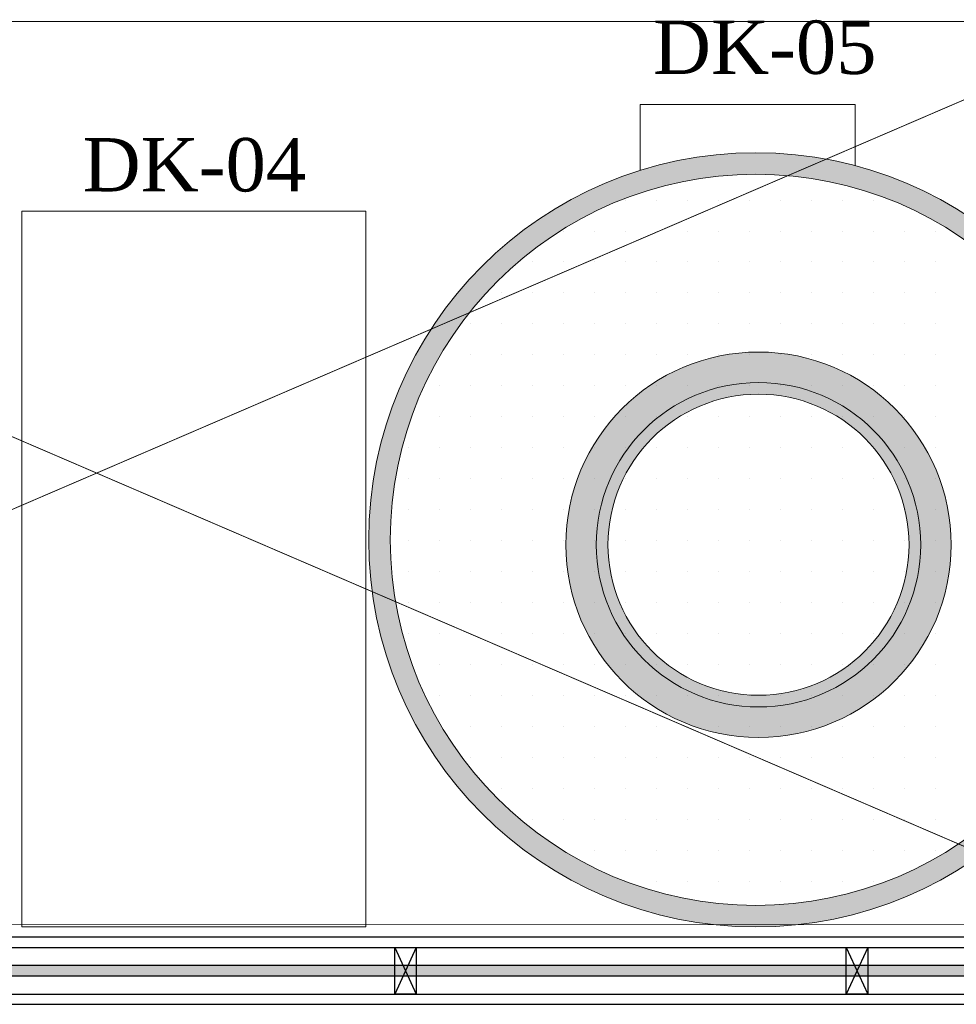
# Model space of a CAD drawing. Extents: x 3940905 to 4145695, y 925352 to 1109797.
# Tile 905 of 1056: x 4062991 to 4064080, y 1094469 to 1095614. Entities that reach past the tile are written whole.
import ezdxf

# ---------------------------------------------------------------- set-up
doc = ezdxf.new("R2010")
doc.units = 0
doc.header["$LTSCALE"] = 750
doc.header["$MEASUREMENT"] = 0
doc.linetypes.add('DASHED', pattern=[0.75, 0.5, -0.25])
doc.layers.add('CKD Equipments', color=252, linetype='CONTINUOUS', lineweight=0)
for name, color, linetype in [('CKD-Hood', 1, 'CONTINUOUS'), ('GLASS', 5, 'CONTINUOUS'), ('PARTITION', 16, 'CONTINUOUS'), ('PDF_A - TEXT', 7, 'CONTINUOUS')]:
    doc.layers.add(name, color=color, linetype=linetype)
doc.styles.add('CKD_Dimension Text', font='BOOKOS.TTF')

msp = doc.modelspace()

# ---------------------------------------------------------------- hatches: boundary and pattern name
at = {"layer": 'CKD Equipments', "ltscale": 0.25}
h = msp.add_hatch(color=42, dxfattribs=at)
h.dxf.hatch_style = 1
edge = h.paths.add_edge_path()
edge.add_arc((4063846.7, 1095009.4), 450, 0, 360)
edge = h.paths.add_edge_path(flags=16)
edge.add_arc((4063846.7, 1095009.4), 425, 0, 360)
at = {"layer": 'CKD Equipments', "true_color": 0xff0000}
h = msp.add_hatch(color=1, dxfattribs=at)
edge = h.paths.add_edge_path()
edge.add_arc((4063849.8, 1095003.7), 188.6, -270, 90, ccw=False)
edge = h.paths.add_edge_path()
edge.add_arc((4063849.8, 1095003.7), 175, -270, 90, ccw=False)
edge = h.paths.add_edge_path()
edge.add_arc((4063849.8, 1095003.7), 224, -270, 90, ccw=False)
edge = h.paths.add_edge_path()
edge.add_arc((4063849.8, 1095003.7), 175, -270, 90, ccw=False)
at = {"layer": 'CKD Equipments', "true_color": 0x636466}
h = msp.add_hatch(color=251, dxfattribs=at)
edge = h.paths.add_edge_path(flags=16)
edge.add_arc((4063849.8, 1095003.7), 175, -270, 90, ccw=False)
edge = h.paths.add_edge_path()
edge.add_arc((4063849.8, 1095003.7), 188.6, -270, 90, ccw=False)
at = {"layer": 'GLASS'}
h = msp.add_hatch(color=5, dxfattribs=at)
h.dxf.hatch_style = 1
h.paths.add_polyline_path([(4064188.8, 1094502.4), (4064188.8, 1094514.4), (4062046.2, 1094514.4), (4062046.2, 1094502.4)])
h.paths.add_polyline_path([(4064308.8, 1094514.4), (4064308.8, 1094502.4), (4064354.8, 1094502.4), (4064354.8, 1094944.1), (4065165.8, 1094944.1), (4065165.8, 1094502.4), (4066996.8, 1094502.4), (4066997.1, 1094982.6), (4067787.8, 1094982.6), (4067787.8, 1094994.6), (4066985.1, 1094994.6), (4066984.8, 1094514.4), (4065177.8, 1094514.4), (4065177.8, 1094956.1), (4064342.8, 1094956.1), (4064342.8, 1094514.4)])

# ---------------------------------------------------------------- linework, layer by layer
at = {"layer": 'CKD Equipments'}
for p, q in [((4063712.4, 1095438.9), (4063712.4, 1095515.6)), ((4063712.4, 1095515.6), (4063962.1, 1095515.6)), ((4063962.1, 1095515.6), (4063962.1, 1095444.4))]:
    msp.add_line(p, q, dxfattribs=at)
at = {"layer": 'CKD Equipments', "color": 7, "linetype": 'Continuous'}
for p, q in [((4063695.1, 1095404.4), (4063695.1, 1095404.4)), ((4063731.1, 1095404.4), (4063731.1, 1095404.4)), ((4063767.1, 1095404.4), (4063767.1, 1095404.4)), ((4063803.1, 1095404.4), (4063803.1, 1095404.4)), ((4063839.1, 1095404.4), (4063839.1, 1095404.4)), ((4063875.1, 1095404.4), (4063875.1, 1095404.4)), ((4063911.1, 1095404.4), (4063911.1, 1095404.4)), ((4063947.1, 1095404.4), (4063947.1, 1095404.4)), ((4063983.1, 1095404.4), (4063983.1, 1095404.4)), ((4063623.1, 1095368.4), (4063623.1, 1095368.4)), ((4063659.1, 1095368.4), (4063659.1, 1095368.4)), ((4063695.1, 1095368.4), (4063695.1, 1095368.4)), ((4063731.1, 1095368.4), (4063731.1, 1095368.4)), ((4063767.1, 1095368.4), (4063767.1, 1095368.4)), ((4063803.1, 1095368.4), (4063803.1, 1095368.4)), ((4063839.1, 1095368.4), (4063839.1, 1095368.4)), ((4063875.1, 1095368.4), (4063875.1, 1095368.4)), ((4063911.1, 1095368.4), (4063911.1, 1095368.4)), ((4063947.1, 1095368.4), (4063947.1, 1095368.4)), ((4063983.1, 1095368.4), (4063983.1, 1095368.4)), ((4064019.1, 1095368.4), (4064019.1, 1095368.4)), ((4064055.1, 1095368.4), (4064055.1, 1095368.4)), ((4063587.1, 1095332.4), (4063587.1, 1095332.4)), ((4063623.1, 1095332.4), (4063623.1, 1095332.4)), ((4063659.1, 1095332.4), (4063659.1, 1095332.4)), ((4063695.1, 1095332.4), (4063695.1, 1095332.4)), ((4063731.1, 1095332.4), (4063731.1, 1095332.4)), ((4063767.1, 1095332.4), (4063767.1, 1095332.4)), ((4063803.1, 1095332.4), (4063803.1, 1095332.4)), ((4063839.1, 1095332.4), (4063839.1, 1095332.4)), ((4063875.1, 1095332.4), (4063875.1, 1095332.4)), ((4063911.1, 1095332.4), (4063911.1, 1095332.4)), ((4063947.1, 1095332.4), (4063947.1, 1095332.4)), ((4063983.1, 1095332.4), (4063983.1, 1095332.4)), ((4064019.1, 1095332.4), (4064019.1, 1095332.4)), ((4064055.1, 1095332.4), (4064055.1, 1095332.4)), ((4063551.1, 1095296.4), (4063551.1, 1095296.4)), ((4063587.1, 1095296.4), (4063587.1, 1095296.4)), ((4063623.1, 1095296.4), (4063623.1, 1095296.4)), ((4063659.1, 1095296.4), (4063659.1, 1095296.4)), ((4063695.1, 1095296.4), (4063695.1, 1095296.4)), ((4063731.1, 1095296.4), (4063731.1, 1095296.4)), ((4063767.1, 1095296.4), (4063767.1, 1095296.4)), ((4063803.1, 1095296.4), (4063803.1, 1095296.4)), ((4063839.1, 1095296.4), (4063839.1, 1095296.4)), ((4063875.1, 1095296.4), (4063875.1, 1095296.4)), ((4063911.1, 1095296.4), (4063911.1, 1095296.4)), ((4063947.1, 1095296.4), (4063947.1, 1095296.4)), ((4063983.1, 1095296.4), (4063983.1, 1095296.4)), ((4064019.1, 1095296.4), (4064019.1, 1095296.4)), ((4064055.1, 1095296.4), (4064055.1, 1095296.4)), ((4063515.1, 1095260.4), (4063515.1, 1095260.4)), ((4063551.1, 1095260.4), (4063551.1, 1095260.4)), ((4063587.1, 1095260.4), (4063587.1, 1095260.4)), ((4063623.1, 1095260.4), (4063623.1, 1095260.4)), ((4063659.1, 1095260.4), (4063659.1, 1095260.4)), ((4063695.1, 1095260.4), (4063695.1, 1095260.4)), ((4063731.1, 1095260.4), (4063731.1, 1095260.4)), ((4063767.1, 1095260.4), (4063767.1, 1095260.4)), ((4063803.1, 1095260.4), (4063803.1, 1095260.4)), ((4063839.1, 1095260.4), (4063839.1, 1095260.4)), ((4063875.1, 1095260.4), (4063875.1, 1095260.4)), ((4063911.1, 1095260.4), (4063911.1, 1095260.4)), ((4063947.1, 1095260.4), (4063947.1, 1095260.4)), ((4063983.1, 1095260.4), (4063983.1, 1095260.4)), ((4064019.1, 1095260.4), (4064019.1, 1095260.4)), ((4064055.1, 1095260.4), (4064055.1, 1095260.4)), ((4063515.1, 1095224.4), (4063515.1, 1095224.4)), ((4063551.1, 1095224.4), (4063551.1, 1095224.4)), ((4063587.1, 1095224.4), (4063587.1, 1095224.4)), ((4063623.1, 1095224.4), (4063623.1, 1095224.4)), ((4063659.1, 1095224.4), (4063659.1, 1095224.4)), ((4063695.1, 1095224.4), (4063695.1, 1095224.4)), ((4063731.1, 1095224.4), (4063731.1, 1095224.4)), ((4063767.1, 1095224.4), (4063767.1, 1095224.4)), ((4063803.1, 1095224.4), (4063803.1, 1095224.4)), ((4063839.1, 1095224.4), (4063839.1, 1095224.4)), ((4063875.1, 1095224.4), (4063875.1, 1095224.4)), ((4063911.1, 1095224.4), (4063911.1, 1095224.4)), ((4063947.1, 1095224.4), (4063947.1, 1095224.4)), ((4063983.1, 1095224.4), (4063983.1, 1095224.4)), ((4064019.1, 1095224.4), (4064019.1, 1095224.4)), ((4064055.1, 1095224.4), (4064055.1, 1095224.4)), ((4063479.1, 1095188.4), (4063479.1, 1095188.4)), ((4063515.1, 1095188.4), (4063515.1, 1095188.4)), ((4063551.1, 1095188.4), (4063551.1, 1095188.4)), ((4063587.1, 1095188.4), (4063587.1, 1095188.4)), ((4063623.1, 1095188.4), (4063623.1, 1095188.4)), ((4063659.1, 1095188.4), (4063659.1, 1095188.4)), ((4063695.1, 1095188.4), (4063695.1, 1095188.4)), ((4063731.1, 1095188.4), (4063731.1, 1095188.4)), ((4063767.1, 1095188.4), (4063767.1, 1095188.4)), ((4063803.1, 1095188.4), (4063803.1, 1095188.4)), ((4063839.1, 1095188.4), (4063839.1, 1095188.4)), ((4063875.1, 1095188.4), (4063875.1, 1095188.4)), ((4063911.1, 1095188.4), (4063911.1, 1095188.4)), ((4063947.1, 1095188.4), (4063947.1, 1095188.4)), ((4063983.1, 1095188.4), (4063983.1, 1095188.4)), ((4064019.1, 1095188.4), (4064019.1, 1095188.4)), ((4064055.1, 1095188.4), (4064055.1, 1095188.4)), ((4063479.1, 1095152.4), (4063479.1, 1095152.4)), ((4063515.1, 1095152.4), (4063515.1, 1095152.4)), ((4063551.1, 1095152.4), (4063551.1, 1095152.4)), ((4063587.1, 1095152.4), (4063587.1, 1095152.4)), ((4063623.1, 1095152.4), (4063623.1, 1095152.4)), ((4063659.1, 1095152.4), (4063659.1, 1095152.4)), ((4063695.1, 1095152.4), (4063695.1, 1095152.4)), ((4063731.1, 1095152.4), (4063731.1, 1095152.4)), ((4063767.1, 1095152.4), (4063767.1, 1095152.4)), ((4063803.1, 1095152.4), (4063803.1, 1095152.4)), ((4063839.1, 1095152.4), (4063839.1, 1095152.4)), ((4063875.1, 1095152.4), (4063875.1, 1095152.4)), ((4063911.1, 1095152.4), (4063911.1, 1095152.4)), ((4063947.1, 1095152.4), (4063947.1, 1095152.4)), ((4063983.1, 1095152.4), (4063983.1, 1095152.4)), ((4064019.1, 1095152.4), (4064019.1, 1095152.4)), ((4064055.1, 1095152.4), (4064055.1, 1095152.4)), ((4063443.1, 1095116.4), (4063443.1, 1095116.4)), ((4063479.1, 1095116.4), (4063479.1, 1095116.4)), ((4063515.1, 1095116.4), (4063515.1, 1095116.4)), ((4063551.1, 1095116.4), (4063551.1, 1095116.4)), ((4063587.1, 1095116.4), (4063587.1, 1095116.4)), ((4063623.1, 1095116.4), (4063623.1, 1095116.4)), ((4063659.1, 1095116.4), (4063659.1, 1095116.4)), ((4063695.1, 1095116.4), (4063695.1, 1095116.4)), ((4063731.1, 1095116.4), (4063731.1, 1095116.4)), ((4063767.1, 1095116.4), (4063767.1, 1095116.4)), ((4063803.1, 1095116.4), (4063803.1, 1095116.4)), ((4063839.1, 1095116.4), (4063839.1, 1095116.4)), ((4063875.1, 1095116.4), (4063875.1, 1095116.4)), ((4063911.1, 1095116.4), (4063911.1, 1095116.4)), ((4063947.1, 1095116.4), (4063947.1, 1095116.4)), ((4063983.1, 1095116.4), (4063983.1, 1095116.4)), ((4064019.1, 1095116.4), (4064019.1, 1095116.4)), ((4064055.1, 1095116.4), (4064055.1, 1095116.4)), ((4063443.1, 1095080.4), (4063443.1, 1095080.4)), ((4063479.1, 1095080.4), (4063479.1, 1095080.4)), ((4063515.1, 1095080.4), (4063515.1, 1095080.4)), ((4063551.1, 1095080.4), (4063551.1, 1095080.4)), ((4063587.1, 1095080.4), (4063587.1, 1095080.4)), ((4063623.1, 1095080.4), (4063623.1, 1095080.4)), ((4063659.1, 1095080.4), (4063659.1, 1095080.4)), ((4063695.1, 1095080.4), (4063695.1, 1095080.4)), ((4063731.1, 1095080.4), (4063731.1, 1095080.4)), ((4063767.1, 1095080.4), (4063767.1, 1095080.4)), ((4063803.1, 1095080.4), (4063803.1, 1095080.4)), ((4063839.1, 1095080.4), (4063839.1, 1095080.4)), ((4063875.1, 1095080.4), (4063875.1, 1095080.4)), ((4063911.1, 1095080.4), (4063911.1, 1095080.4)), ((4063947.1, 1095080.4), (4063947.1, 1095080.4)), ((4063983.1, 1095080.4), (4063983.1, 1095080.4)), ((4064019.1, 1095080.4), (4064019.1, 1095080.4)), ((4064055.1, 1095080.4), (4064055.1, 1095080.4)), ((4063443.1, 1095044.4), (4063443.1, 1095044.4)), ((4063479.1, 1095044.4), (4063479.1, 1095044.4)), ((4063515.1, 1095044.4), (4063515.1, 1095044.4)), ((4063551.1, 1095044.4), (4063551.1, 1095044.4)), ((4063587.1, 1095044.4), (4063587.1, 1095044.4)), ((4063623.1, 1095044.4), (4063623.1, 1095044.4)), ((4063659.1, 1095044.4), (4063659.1, 1095044.4)), ((4063695.1, 1095044.4), (4063695.1, 1095044.4)), ((4063731.1, 1095044.4), (4063731.1, 1095044.4)), ((4063767.1, 1095044.4), (4063767.1, 1095044.4)), ((4063803.1, 1095044.4), (4063803.1, 1095044.4)), ((4063839.1, 1095044.4), (4063839.1, 1095044.4)), ((4063875.1, 1095044.4), (4063875.1, 1095044.4)), ((4063911.1, 1095044.4), (4063911.1, 1095044.4)), ((4063947.1, 1095044.4), (4063947.1, 1095044.4)), ((4063983.1, 1095044.4), (4063983.1, 1095044.4)), ((4064019.1, 1095044.4), (4064019.1, 1095044.4)), ((4064055.1, 1095044.4), (4064055.1, 1095044.4)), ((4063443.1, 1095008.4), (4063443.1, 1095008.4)), ((4063479.1, 1095008.4), (4063479.1, 1095008.4)), ((4063515.1, 1095008.4), (4063515.1, 1095008.4)), ((4063551.1, 1095008.4), (4063551.1, 1095008.4)), ((4063587.1, 1095008.4), (4063587.1, 1095008.4)), ((4063623.1, 1095008.4), (4063623.1, 1095008.4)), ((4063659.1, 1095008.4), (4063659.1, 1095008.4)), ((4063695.1, 1095008.4), (4063695.1, 1095008.4)), ((4063731.1, 1095008.4), (4063731.1, 1095008.4)), ((4063767.1, 1095008.4), (4063767.1, 1095008.4)), ((4063803.1, 1095008.4), (4063803.1, 1095008.4)), ((4063839.1, 1095008.4), (4063839.1, 1095008.4)), ((4063875.1, 1095008.4), (4063875.1, 1095008.4)), ((4063911.1, 1095008.4), (4063911.1, 1095008.4)), ((4063947.1, 1095008.4), (4063947.1, 1095008.4)), ((4063983.1, 1095008.4), (4063983.1, 1095008.4)), ((4064019.1, 1095008.4), (4064019.1, 1095008.4)), ((4064055.1, 1095008.4), (4064055.1, 1095008.4)), ((4063443.1, 1094972.4), (4063443.1, 1094972.4)), ((4063479.1, 1094972.4), (4063479.1, 1094972.4)), ((4063515.1, 1094972.4), (4063515.1, 1094972.4)), ((4063551.1, 1094972.4), (4063551.1, 1094972.4)), ((4063587.1, 1094972.4), (4063587.1, 1094972.4)), ((4063623.1, 1094972.4), (4063623.1, 1094972.4)), ((4063659.1, 1094972.4), (4063659.1, 1094972.4)), ((4063695.1, 1094972.4), (4063695.1, 1094972.4)), ((4063731.1, 1094972.4), (4063731.1, 1094972.4)), ((4063767.1, 1094972.4), (4063767.1, 1094972.4)), ((4063803.1, 1094972.4), (4063803.1, 1094972.4)), ((4063839.1, 1094972.4), (4063839.1, 1094972.4)), ((4063875.1, 1094972.4), (4063875.1, 1094972.4)), ((4063911.1, 1094972.4), (4063911.1, 1094972.4)), ((4063947.1, 1094972.4), (4063947.1, 1094972.4)), ((4063983.1, 1094972.4), (4063983.1, 1094972.4)), ((4064019.1, 1094972.4), (4064019.1, 1094972.4)), ((4064055.1, 1094972.4), (4064055.1, 1094972.4)), ((4063443.1, 1094936.4), (4063443.1, 1094936.4)), ((4063479.1, 1094936.4), (4063479.1, 1094936.4)), ((4063515.1, 1094936.4), (4063515.1, 1094936.4)), ((4063551.1, 1094936.4), (4063551.1, 1094936.4)), ((4063587.1, 1094936.4), (4063587.1, 1094936.4)), ((4063623.1, 1094936.4), (4063623.1, 1094936.4)), ((4063659.1, 1094936.4), (4063659.1, 1094936.4)), ((4063695.1, 1094936.4), (4063695.1, 1094936.4)), ((4063731.1, 1094936.4), (4063731.1, 1094936.4)), ((4063767.1, 1094936.4), (4063767.1, 1094936.4)), ((4063803.1, 1094936.4), (4063803.1, 1094936.4)), ((4063839.1, 1094936.4), (4063839.1, 1094936.4)), ((4063875.1, 1094936.4), (4063875.1, 1094936.4)), ((4063911.1, 1094936.4), (4063911.1, 1094936.4)), ((4063947.1, 1094936.4), (4063947.1, 1094936.4)), ((4063983.1, 1094936.4), (4063983.1, 1094936.4)), ((4064019.1, 1094936.4), (4064019.1, 1094936.4)), ((4064055.1, 1094936.4), (4064055.1, 1094936.4)), ((4063443.1, 1094900.4), (4063443.1, 1094900.4)), ((4063479.1, 1094900.4), (4063479.1, 1094900.4)), ((4063515.1, 1094900.4), (4063515.1, 1094900.4)), ((4063551.1, 1094900.4), (4063551.1, 1094900.4)), ((4063587.1, 1094900.4), (4063587.1, 1094900.4)), ((4063623.1, 1094900.4), (4063623.1, 1094900.4)), ((4063659.1, 1094900.4), (4063659.1, 1094900.4)), ((4063695.1, 1094900.4), (4063695.1, 1094900.4)), ((4063731.1, 1094900.4), (4063731.1, 1094900.4)), ((4063767.1, 1094900.4), (4063767.1, 1094900.4)), ((4063803.1, 1094900.4), (4063803.1, 1094900.4)), ((4063839.1, 1094900.4), (4063839.1, 1094900.4)), ((4063875.1, 1094900.4), (4063875.1, 1094900.4)), ((4063911.1, 1094900.4), (4063911.1, 1094900.4)), ((4063947.1, 1094900.4), (4063947.1, 1094900.4)), ((4063983.1, 1094900.4), (4063983.1, 1094900.4)), ((4064019.1, 1094900.4), (4064019.1, 1094900.4)), ((4064055.1, 1094900.4), (4064055.1, 1094900.4)), ((4063479.1, 1094864.4), (4063479.1, 1094864.4)), ((4063515.1, 1094864.4), (4063515.1, 1094864.4)), ((4063551.1, 1094864.4), (4063551.1, 1094864.4)), ((4063587.1, 1094864.4), (4063587.1, 1094864.4)), ((4063623.1, 1094864.4), (4063623.1, 1094864.4)), ((4063659.1, 1094864.4), (4063659.1, 1094864.4)), ((4063695.1, 1094864.4), (4063695.1, 1094864.4)), ((4063731.1, 1094864.4), (4063731.1, 1094864.4)), ((4063767.1, 1094864.4), (4063767.1, 1094864.4)), ((4063803.1, 1094864.4), (4063803.1, 1094864.4)), ((4063839.1, 1094864.4), (4063839.1, 1094864.4)), ((4063875.1, 1094864.4), (4063875.1, 1094864.4)), ((4063911.1, 1094864.4), (4063911.1, 1094864.4)), ((4063947.1, 1094864.4), (4063947.1, 1094864.4)), ((4063983.1, 1094864.4), (4063983.1, 1094864.4)), ((4064019.1, 1094864.4), (4064019.1, 1094864.4)), ((4064055.1, 1094864.4), (4064055.1, 1094864.4)), ((4063479.1, 1094828.4), (4063479.1, 1094828.4)), ((4063515.1, 1094828.4), (4063515.1, 1094828.4)), ((4063551.1, 1094828.4), (4063551.1, 1094828.4)), ((4063587.1, 1094828.4), (4063587.1, 1094828.4)), ((4063623.1, 1094828.4), (4063623.1, 1094828.4)), ((4063659.1, 1094828.4), (4063659.1, 1094828.4)), ((4063695.1, 1094828.4), (4063695.1, 1094828.4)), ((4063731.1, 1094828.4), (4063731.1, 1094828.4)), ((4063767.1, 1094828.4), (4063767.1, 1094828.4)), ((4063803.1, 1094828.4), (4063803.1, 1094828.4)), ((4063839.1, 1094828.4), (4063839.1, 1094828.4)), ((4063875.1, 1094828.4), (4063875.1, 1094828.4)), ((4063911.1, 1094828.4), (4063911.1, 1094828.4)), ((4063947.1, 1094828.4), (4063947.1, 1094828.4)), ((4063983.1, 1094828.4), (4063983.1, 1094828.4)), ((4064019.1, 1094828.4), (4064019.1, 1094828.4)), ((4064055.1, 1094828.4), (4064055.1, 1094828.4)), ((4063515.1, 1094792.4), (4063515.1, 1094792.4)), ((4063551.1, 1094792.4), (4063551.1, 1094792.4)), ((4063587.1, 1094792.4), (4063587.1, 1094792.4)), ((4063623.1, 1094792.4), (4063623.1, 1094792.4)), ((4063659.1, 1094792.4), (4063659.1, 1094792.4)), ((4063695.1, 1094792.4), (4063695.1, 1094792.4)), ((4063731.1, 1094792.4), (4063731.1, 1094792.4)), ((4063767.1, 1094792.4), (4063767.1, 1094792.4)), ((4063803.1, 1094792.4), (4063803.1, 1094792.4)), ((4063839.1, 1094792.4), (4063839.1, 1094792.4)), ((4063875.1, 1094792.4), (4063875.1, 1094792.4)), ((4063911.1, 1094792.4), (4063911.1, 1094792.4)), ((4063947.1, 1094792.4), (4063947.1, 1094792.4)), ((4063983.1, 1094792.4), (4063983.1, 1094792.4)), ((4064019.1, 1094792.4), (4064019.1, 1094792.4)), ((4064055.1, 1094792.4), (4064055.1, 1094792.4)), ((4063515.1, 1094756.4), (4063515.1, 1094756.4)), ((4063551.1, 1094756.4), (4063551.1, 1094756.4)), ((4063587.1, 1094756.4), (4063587.1, 1094756.4)), ((4063623.1, 1094756.4), (4063623.1, 1094756.4)), ((4063659.1, 1094756.4), (4063659.1, 1094756.4)), ((4063695.1, 1094756.4), (4063695.1, 1094756.4)), ((4063731.1, 1094756.4), (4063731.1, 1094756.4)), ((4063767.1, 1094756.4), (4063767.1, 1094756.4)), ((4063803.1, 1094756.4), (4063803.1, 1094756.4)), ((4063839.1, 1094756.4), (4063839.1, 1094756.4)), ((4063875.1, 1094756.4), (4063875.1, 1094756.4)), ((4063911.1, 1094756.4), (4063911.1, 1094756.4)), ((4063947.1, 1094756.4), (4063947.1, 1094756.4)), ((4063983.1, 1094756.4), (4063983.1, 1094756.4)), ((4064019.1, 1094756.4), (4064019.1, 1094756.4)), ((4064055.1, 1094756.4), (4064055.1, 1094756.4)), ((4063551.1, 1094720.4), (4063551.1, 1094720.4)), ((4063587.1, 1094720.4), (4063587.1, 1094720.4)), ((4063623.1, 1094720.4), (4063623.1, 1094720.4)), ((4063659.1, 1094720.4), (4063659.1, 1094720.4)), ((4063695.1, 1094720.4), (4063695.1, 1094720.4)), ((4063731.1, 1094720.4), (4063731.1, 1094720.4)), ((4063767.1, 1094720.4), (4063767.1, 1094720.4)), ((4063803.1, 1094720.4), (4063803.1, 1094720.4)), ((4063839.1, 1094720.4), (4063839.1, 1094720.4)), ((4063875.1, 1094720.4), (4063875.1, 1094720.4)), ((4063911.1, 1094720.4), (4063911.1, 1094720.4)), ((4063947.1, 1094720.4), (4063947.1, 1094720.4)), ((4063983.1, 1094720.4), (4063983.1, 1094720.4)), ((4064019.1, 1094720.4), (4064019.1, 1094720.4)), ((4064055.1, 1094720.4), (4064055.1, 1094720.4)), ((4063587.1, 1094684.4), (4063587.1, 1094684.4)), ((4063623.1, 1094684.4), (4063623.1, 1094684.4)), ((4063659.1, 1094684.4), (4063659.1, 1094684.4)), ((4063695.1, 1094684.4), (4063695.1, 1094684.4)), ((4063731.1, 1094684.4), (4063731.1, 1094684.4)), ((4063767.1, 1094684.4), (4063767.1, 1094684.4)), ((4063803.1, 1094684.4), (4063803.1, 1094684.4)), ((4063839.1, 1094684.4), (4063839.1, 1094684.4)), ((4063875.1, 1094684.4), (4063875.1, 1094684.4)), ((4063911.1, 1094684.4), (4063911.1, 1094684.4)), ((4063947.1, 1094684.4), (4063947.1, 1094684.4)), ((4063983.1, 1094684.4), (4063983.1, 1094684.4)), ((4064019.1, 1094684.4), (4064019.1, 1094684.4)), ((4064055.1, 1094684.4), (4064055.1, 1094684.4)), ((4063623.1, 1094648.4), (4063623.1, 1094648.4)), ((4063659.1, 1094648.4), (4063659.1, 1094648.4)), ((4063695.1, 1094648.4), (4063695.1, 1094648.4)), ((4063731.1, 1094648.4), (4063731.1, 1094648.4)), ((4063767.1, 1094648.4), (4063767.1, 1094648.4)), ((4063803.1, 1094648.4), (4063803.1, 1094648.4)), ((4063839.1, 1094648.4), (4063839.1, 1094648.4)), ((4063875.1, 1094648.4), (4063875.1, 1094648.4)), ((4063911.1, 1094648.4), (4063911.1, 1094648.4)), ((4063947.1, 1094648.4), (4063947.1, 1094648.4)), ((4063983.1, 1094648.4), (4063983.1, 1094648.4)), ((4064019.1, 1094648.4), (4064019.1, 1094648.4)), ((4064055.1, 1094648.4), (4064055.1, 1094648.4)), ((4063695.1, 1094612.4), (4063695.1, 1094612.4)), ((4063731.1, 1094612.4), (4063731.1, 1094612.4)), ((4063767.1, 1094612.4), (4063767.1, 1094612.4)), ((4063803.1, 1094612.4), (4063803.1, 1094612.4)), ((4063839.1, 1094612.4), (4063839.1, 1094612.4)), ((4063875.1, 1094612.4), (4063875.1, 1094612.4)), ((4063911.1, 1094612.4), (4063911.1, 1094612.4)), ((4063947.1, 1094612.4), (4063947.1, 1094612.4)), ((4063983.1, 1094612.4), (4063983.1, 1094612.4))]:
    msp.add_line(p, q, dxfattribs=at)
at = {"layer": 'CKD Equipments', "color": 252}
for p, q in [((4062993.4, 1095391.6), (4063393.4, 1095391.6)), ((4062993.4, 1094559.4), (4062993.4, 1095391.6)), ((4063393.4, 1095391.6), (4063393.4, 1094559.4)), ((4063393.4, 1094559.4), (4062993.4, 1094559.4))]:
    msp.add_line(p, q, dxfattribs=at)
at = {"layer": 'CKD Equipments', "ltscale": 0.25}
for radius in [450, 425]:
    msp.add_circle((4063846.7, 1095009.4), radius, dxfattribs=at)
at = {"layer": 'CKD Equipments'}
for radius in [224, 188.6, 175]:
    msp.add_circle((4063849.8, 1095003.7, -26726.9), radius, dxfattribs=at)
at = {"layer": 'CKD-Hood', "linetype": 'DASHED', "const_width": 1}
msp.add_lwpolyline([(4061860.4, 1095612), (4064300.4, 1095612), (4064300.4, 1094562), (4061860.4, 1094562), (4061860.4, 1095612), (4064300.4, 1094562), (4061860.4, 1094562), (4064300.4, 1095612)], dxfattribs=at)
at = {"layer": 'GLASS'}
msp.add_lwpolyline([(4064188.8, 1094514.4), (4062046.2, 1094514.4), (4062046.2, 1094502.4), (4064188.8, 1094502.4)], dxfattribs=at)
at = {"layer": 'PARTITION', "color": 8, "ltscale": 2}
for p, q in [((4063451.9, 1094535.4), (4063426.9, 1094481.4)), ((4063426.9, 1094535.4), (4063451.9, 1094481.4)), ((4063976.9, 1094535.4), (4063951.9, 1094481.4)), ((4063951.9, 1094535.4), (4063976.9, 1094481.4))]:
    msp.add_line(p, q, dxfattribs=at)
at = {"layer": 'PARTITION', "ltscale": 2}
for points in [[(4064188.8, 1094547.4), (4061686.7, 1094547.4), (4061686.7, 1094535.4), (4064188.8, 1094535.4)], [(4064388.8, 1094469.4), (4061686.7, 1094469.4), (4061686.7, 1094481.4), (4064388.8, 1094481.4)]]:
    msp.add_lwpolyline(points, close=True, dxfattribs=at)
for points in [[(4063451.9, 1094535.4), (4063451.9, 1094481.4), (4063426.9, 1094481.4), (4063426.9, 1094535.4), (4063451.9, 1094535.4)], [(4063976.9, 1094535.4), (4063976.9, 1094481.4), (4063951.9, 1094481.4), (4063951.9, 1094535.4), (4063976.9, 1094535.4)]]:
    msp.add_lwpolyline(points, dxfattribs=at)

# ---------------------------------------------------------------- texts
at = {"layer": 'PDF_A - TEXT', "char_height": 61.96, "attachment_point": 1, "style": 'CKD_Dimension Text'}
for s, insert, width in [('DK-05', (4063727, 1095613), 1204.096), ('DK-04', (4063064, 1095476.4), 376.228)]:
    msp.add_mtext(s, dxfattribs=dict(at, insert=insert, width=width))

doc.saveas('drawing.dxf')
